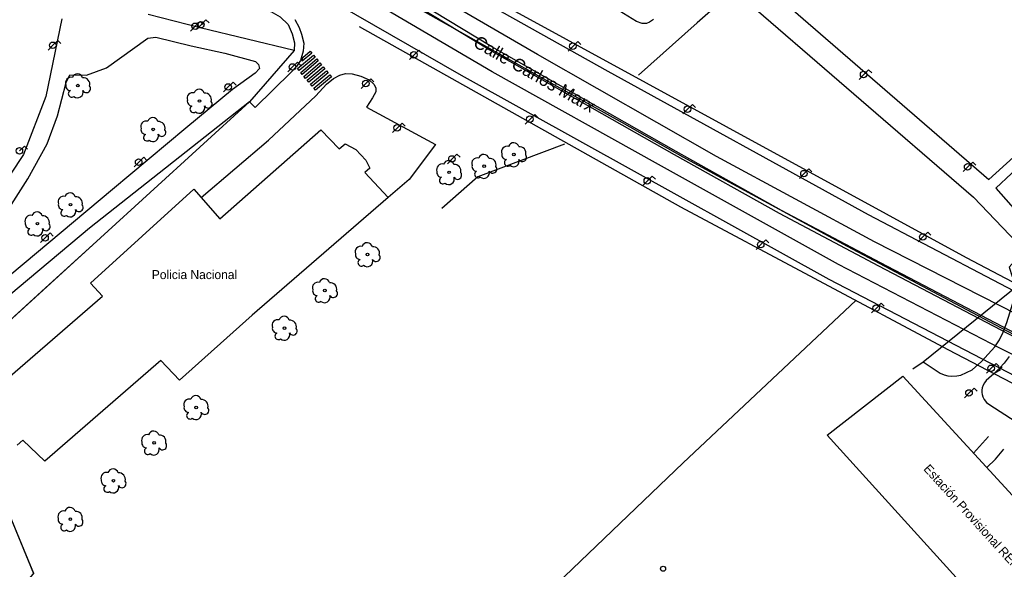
# Model space of a CAD drawing. Extents: x 282771 to 285132, y 4823109 to 4825496.
# Drawn here: x 283637.2 to 283829.3, y 4824005.5 to 4824112.8 of the extents above; entities that cross this region are included whole.
import ezdxf

# ---------------------------------------------------------------- set-up
doc = ezdxf.new("R2010")
doc.units = 0
for name, color, linetype in [('ACERA-BORDILLO', 7, 'Continuous'), ('ACERA-INTERIOR', 7, 'Continuous'), ('ARBOL', 7, 'Continuous'), ('BORDILLO', 7, 'Continuous'), ('CALLE-EJE', 7, 'Continuous'), ('CALLE-TEXTO', 7, 'Continuous'), ('EDIFICIO', 7, 'Continuous'), ('FAROLA', 7, 'Continuous'), ('PARQUE-JARDIN-AREA', 7, 'Continuous'), ('PASO-PEATONES', 7, 'Continuous'), ('POSTE', 7, 'Continuous'), ('PUENTE', 7, 'Continuous'), ('SENAL-VIARIA', 7, 'Continuous'), ('TXT-EDIFICIOS', 7, 'Continuous'), ('VALLA', 7, 'Continuous'), ('ZONA-VERDE', 7, 'Continuous')]:
    doc.layers.add(name, color=color, linetype=linetype)

msp = doc.modelspace()

# ---------------------------------------------------------------- linework, layer by layer
at = {"layer": 'ACERA-BORDILLO'}
for points in [[(283690.86, 4824112.82), (283691.68, 4824111.26), (283692.2, 4824109.95), (283692.6, 4824108.17), (283692.51, 4824106.6), (283691.99, 4824104.82), (283691.2, 4824103.64), (283690.16, 4824102.51), (283683.12, 4824095.64), (283682.03, 4824096.77)], [(283845.98, 4824097.08), (283827.65, 4824079.88), (283833.99, 4824072.74)], [(283830.3, 4824047.01), (283829.29, 4824045.73), (283828.44, 4824044.81), (283827.26, 4824043.64), (283826.32, 4824042.82), (283825.79, 4824042.35), (283825.43, 4824041.92), (283825.17, 4824041.41), (283824.99, 4824040.93), (283824.93, 4824040.49), (283824.95, 4824039.98), (283824.99, 4824039.63), (283825.13, 4824039.18), (283825.38, 4824038.62), (283825.86, 4824038.07), (283826.32, 4824037.71), (283864.57, 4824013.01)]]:
    msp.add_lwpolyline(points, dxfattribs=at)
at = {"layer": 'ACERA-INTERIOR'}
for points in [[(283672.59, 4824078.07), (283685.71, 4824089.28), (283694.95, 4824097.94), (283697.05, 4824100.22), (283698.39, 4824101.29), (283699.64, 4824101.92), (283700.75, 4824102.27), (283702.05, 4824102.23), (283703.74, 4824101.78), (283705.4, 4824101.02), (283706.29, 4824100.22), (283706.65, 4824099.46), (283706.65, 4824098.7), (283706.02, 4824097.54), (283704.86, 4824095.71), (283718.3, 4824088.43), (283713.16, 4824081.55), (283709.09, 4824078.05)], [(283811.44, 4824044.64), (283813.48, 4824045.97), (283816.78, 4824043.79), (283817.6, 4824043.46), (283818.3, 4824043.26), (283819.04, 4824043.2), (283820.06, 4824043.24), (283820.84, 4824043.36), (283823.02, 4824044.44), (283824.85, 4824046.07), (283825.55, 4824046.76), (283827.46, 4824048.93), (283828.36, 4824050.31), (283829.11, 4824051.76), (283829.83, 4824053.65), (283832.06, 4824060.99)], [(283823.34, 4824028.16), (283826.25, 4824031.39)], [(283825.91, 4824025.35), (283827.58, 4824026.97), (283829.24, 4824028.94)]]:
    msp.add_lwpolyline(points, dxfattribs=at)
at = {"layer": 'ARBOL'}
for centre in [(283648.53, 4824099.91), (283672.26, 4824096.9), (283663.21, 4824091.36), (283733.63, 4824086.46), (283727.81, 4824084.18), (283720.96, 4824082.98), (283647.08, 4824076.67), (283640.63, 4824072.96), (283705.06, 4824066.94), (283696.71, 4824059.91), (283688.85, 4824052.58), (283671.61, 4824037.09), (283663.39, 4824030.18), (283655.46, 4824022.79), (283647.06, 4824015.28)]:
    msp.add_circle(centre, 0.255, dxfattribs=at)
for centre, radius, start, end in [((283648.46, 4824101.17), 1.04, 15.6423, 161.3843), ((283647.2, 4824100.44), 1.1, 75.4318, 200.5561), ((283647.09, 4824099.87), 0.935, 168.599, 268.1324), ((283649.59, 4824100.17), 1.27, 345.0327, 95.7993), ((283650.2, 4824099.34), 0.797, 208.9625, 38.991), ((283647.33, 4824098.32), 0.672, 113.7367, 309.4725), ((283648.47, 4824098.62), 1.09, 228.9545, 17.928), ((283670.93, 4824097.43), 1.1, 75.4318, 200.5561), ((283672.19, 4824098.16), 1.04, 15.6423, 161.3843), ((283673.32, 4824097.16), 1.27, 345.0327, 95.7993), ((283670.82, 4824096.86), 0.935, 168.599, 268.1324), ((283671.06, 4824095.31), 0.672, 113.7367, 309.4725), ((283672.2, 4824095.61), 1.09, 228.9545, 17.928), ((283673.93, 4824096.33), 0.797, 208.9625, 38.991), ((283661.88, 4824091.89), 1.1, 75.4318, 200.5561), ((283663.14, 4824092.62), 1.04, 15.6423, 161.3843), ((283664.27, 4824091.62), 1.27, 345.0327, 95.7993), ((283661.77, 4824091.32), 0.935, 168.599, 268.1324), ((283662.01, 4824089.77), 0.672, 113.7367, 309.4725), ((283663.15, 4824090.07), 1.09, 228.9545, 17.928), ((283664.88, 4824090.79), 0.797, 208.9625, 38.991), ((283733.56, 4824087.72), 1.04, 15.6423, 161.3843), ((283727.74, 4824085.44), 1.04, 15.6423, 161.3843), ((283732.3, 4824086.99), 1.1, 75.4318, 200.5561), ((283732.19, 4824086.42), 0.935, 168.599, 268.1324), ((283734.69, 4824086.72), 1.27, 345.0327, 95.7993), ((283735.3, 4824085.89), 0.797, 208.9625, 38.991), ((283719.63, 4824083.51), 1.1, 75.4318, 200.5561), ((283720.89, 4824084.24), 1.04, 15.6423, 161.3843), ((283722.02, 4824083.24), 1.27, 345.0327, 95.7993), ((283726.48, 4824084.71), 1.1, 75.4318, 200.5561), ((283726.37, 4824084.14), 0.935, 168.599, 268.1324), ((283728.87, 4824084.44), 1.27, 345.0327, 95.7993), ((283732.43, 4824084.87), 0.672, 113.7367, 309.4725), ((283733.57, 4824085.17), 1.09, 228.9545, 17.928), ((283719.52, 4824082.94), 0.935, 168.599, 268.1324), ((283722.63, 4824082.41), 0.797, 208.9625, 38.991), ((283726.61, 4824082.59), 0.672, 113.7367, 309.4725), ((283727.75, 4824082.89), 1.09, 228.9545, 17.928), ((283729.48, 4824083.61), 0.797, 208.9625, 38.991), ((283719.76, 4824081.39), 0.672, 113.7367, 309.4725), ((283720.9, 4824081.69), 1.09, 228.9545, 17.928), ((283647.01, 4824077.93), 1.04, 15.6423, 161.3843), ((283645.75, 4824077.2), 1.1, 75.4318, 200.5561), ((283645.64, 4824076.63), 0.935, 168.599, 268.1324), ((283648.14, 4824076.93), 1.27, 345.0327, 95.7993), ((283640.56, 4824074.22), 1.04, 15.6423, 161.3843), ((283645.88, 4824075.08), 0.672, 113.7367, 309.4725), ((283647.02, 4824075.38), 1.09, 228.9545, 17.928), ((283648.75, 4824076.1), 0.797, 208.9625, 38.991), ((283639.3, 4824073.49), 1.1, 75.4318, 200.5561), ((283639.19, 4824072.92), 0.935, 168.599, 268.1324), ((283641.69, 4824073.22), 1.27, 345.0327, 95.7993), ((283642.3, 4824072.39), 0.797, 208.9625, 38.991), ((283639.43, 4824071.37), 0.672, 113.7367, 309.4725), ((283640.57, 4824071.67), 1.09, 228.9545, 17.928), ((283704.99, 4824068.2), 1.04, 15.6423, 161.3843), ((283703.73, 4824067.47), 1.1, 75.4318, 200.5561), ((283703.62, 4824066.9), 0.935, 168.599, 268.1324), ((283706.12, 4824067.2), 1.27, 345.0327, 95.7993), ((283703.86, 4824065.35), 0.672, 113.7367, 309.4725), ((283705, 4824065.65), 1.09, 228.9545, 17.928), ((283706.73, 4824066.37), 0.797, 208.9625, 38.991), ((283695.38, 4824060.44), 1.1, 75.4318, 200.5561), ((283696.64, 4824061.17), 1.04, 15.6423, 161.3843), ((283697.77, 4824060.17), 1.27, 345.0327, 95.7993), ((283695.27, 4824059.87), 0.935, 168.599, 268.1324), ((283698.38, 4824059.34), 0.797, 208.9625, 38.991), ((283695.51, 4824058.32), 0.672, 113.7367, 309.4725), ((283696.65, 4824058.62), 1.09, 228.9545, 17.928), ((283687.52, 4824053.11), 1.1, 75.4318, 200.5561), ((283688.78, 4824053.84), 1.04, 15.6423, 161.3843), ((283689.91, 4824052.84), 1.27, 345.0327, 95.7993), ((283687.41, 4824052.54), 0.935, 168.599, 268.1324), ((283690.52, 4824052.01), 0.797, 208.9625, 38.991), ((283687.65, 4824050.99), 0.672, 113.7367, 309.4725), ((283688.79, 4824051.29), 1.09, 228.9545, 17.928), ((283670.28, 4824037.62), 1.1, 75.4318, 200.5561), ((283671.54, 4824038.35), 1.04, 15.6423, 161.3843), ((283672.67, 4824037.35), 1.27, 345.0327, 95.7993), ((283670.17, 4824037.05), 0.935, 168.599, 268.1324), ((283673.28, 4824036.52), 0.797, 208.9625, 38.991), ((283670.41, 4824035.5), 0.672, 113.7367, 309.4725), ((283671.55, 4824035.8), 1.09, 228.9545, 17.928), ((283663.32, 4824031.44), 1.04, 15.6423, 161.3843), ((283662.06, 4824030.71), 1.1, 75.4318, 200.5561), ((283664.45, 4824030.44), 1.27, 345.0327, 95.7993), ((283661.95, 4824030.14), 0.935, 168.599, 268.1324), ((283662.19, 4824028.59), 0.672, 113.7367, 309.4725), ((283663.33, 4824028.89), 1.09, 228.9545, 17.928), ((283665.06, 4824029.61), 0.797, 208.9625, 38.991), ((283655.39, 4824024.05), 1.04, 15.6423, 161.3843), ((283654.13, 4824023.32), 1.1, 75.4318, 200.5561), ((283654.02, 4824022.75), 0.935, 168.599, 268.1324), ((283656.52, 4824023.05), 1.27, 345.0327, 95.7993), ((283654.26, 4824021.2), 0.672, 113.7367, 309.4725), ((283655.4, 4824021.5), 1.09, 228.9545, 17.928), ((283657.13, 4824022.22), 0.797, 208.9625, 38.991), ((283646.99, 4824016.54), 1.04, 15.6423, 161.3843), ((283645.73, 4824015.81), 1.1, 75.4318, 200.5561), ((283645.62, 4824015.24), 0.935, 168.599, 268.1324), ((283648.12, 4824015.54), 1.27, 345.0327, 95.7993), ((283648.73, 4824014.71), 0.797, 208.9625, 38.991), ((283645.86, 4824013.69), 0.672, 113.7367, 309.4725), ((283647, 4824013.99), 1.09, 228.9545, 17.928)]:
    msp.add_arc(centre, radius, start, end, dxfattribs=at)
at = {"layer": 'BORDILLO'}
for points in [[(283940.36, 4824002.53), (283931.23, 4824008.19), (283891.08, 4824028.68), (283863.66, 4824042.83), (283802.85, 4824074.67), (283752.04, 4824102.64), (283710.96, 4824125.7), (283705.2, 4824128.91), (283700.24, 4824131.84), (283695.52, 4824135), (283691.79, 4824137.41), (283687.49, 4824140.91), (283684.8, 4824143.32), (283681.64, 4824146.77), (283677.34, 4824152.18), (283675.37, 4824154.91), (283672.85, 4824158.78), (283672.09, 4824160.03), (283668.29, 4824166.93), (283667.56, 4824168.78), (283667.07, 4824171.28), (283667.05, 4824171.56)], [(283683.38, 4824122.95), (283677.43, 4824127.5), (283673.52, 4824131.18), (283669.69, 4824135.06), (283665.06, 4824140.73), (283661.95, 4824144.88), (283658.97, 4824149.8), (283656.23, 4824154.38), (283654.26, 4824157.91), (283653.35, 4824159.41), (283654.73, 4824161.44), (283655.88, 4824159.56), (283657.79, 4824155.7), (283661.62, 4824149.23), (283665.82, 4824142.99), (283669.22, 4824138.46), (283673.18, 4824133.92), (283678.43, 4824129.25), (283683.62, 4824125.23), (283689.1, 4824121.64), (283723.33, 4824101.94), (283746.98, 4824088.81), (283795.05, 4824062.12), (283891.08, 4824012.21)], [(283760.88, 4824112.83), (283760.11, 4824112.27), (283759.51, 4824112.03), (283758.68, 4824112.05), (283757.55, 4824112.42), (283753.31, 4824115.04)]]:
    msp.add_lwpolyline(points, dxfattribs=at)
at = {"layer": 'CALLE-EJE'}
msp.add_lwpolyline([(283842.12, 4824045.6), (283829.85, 4824051.95), (283818.68, 4824057.89), (283798.75, 4824068.52), (283785.42, 4824075.74), (283766.65, 4824085.96), (283754.78, 4824092.64), (283741.45, 4824100.03), (283729.45, 4824106.84), (283711.18, 4824117.14), (283695.79, 4824125.88), (283688.72, 4824130.57), (283682.67, 4824135.05), (283677.78, 4824139.74), (283670.92, 4824147.6), (283657.33, 4824170.93), (283651.79, 4824185)], dxfattribs=at)
at = {"layer": 'EDIFICIO'}
for points in [[(283630.4, 4824038.97), (283653.33, 4824058.79), (283651.01, 4824061.35), (283671.18, 4824079.67), (283676.24, 4824073.93), (283695.93, 4824091.26)], [(283695.93, 4824091.26), (283699.52, 4824087.59), (283700.7, 4824088.56), (283702.8, 4824087.44), (283704.73, 4824085.34), (283705.48, 4824083.82), (283704.55, 4824082.93), (283709.09, 4824078.05), (283682.52, 4824055.12), (283668.36, 4824042.43), (283664.74, 4824046.22), (283642.05, 4824026.6), (283637.8, 4824030.68), (283636.67, 4824029.72)], [(283806.95, 4823988.67), (283821.8, 4824001.83), (283794.74, 4824031.67), (283809.55, 4824043.18), (283850.1, 4823999), (283821.08, 4823973.27), (283806.95, 4823988.67)]]:
    msp.add_lwpolyline(points, dxfattribs=at)
at = {"layer": 'FAROLA'}
for p, q in [((283671.44, 4824111.48), (283670.51, 4824110.54)), ((283672.38, 4824112.41), (283671.44, 4824111.48)), ((283672.59, 4824111.8), (283671.66, 4824110.86)), ((283672.97, 4824111.82), (283672.38, 4824112.41)), ((283673.53, 4824112.73), (283672.59, 4824111.8)), ((283674.12, 4824112.14), (283673.53, 4824112.73)), ((283643.67, 4824107.78), (283642.74, 4824106.84)), ((283644.61, 4824108.71), (283643.67, 4824107.78)), ((283645.2, 4824108.12), (283644.61, 4824108.71)), ((283745.17, 4824107.6), (283744.24, 4824106.66)), ((283746.11, 4824108.53), (283745.17, 4824107.6)), ((283746.7, 4824107.94), (283746.11, 4824108.53)), ((283714.15, 4824105.92), (283713.22, 4824104.98)), ((283715.09, 4824106.85), (283714.15, 4824105.92)), ((283715.68, 4824106.26), (283715.09, 4824106.85)), ((283690.44, 4824103.55), (283689.51, 4824102.61)), ((283691.38, 4824104.48), (283690.44, 4824103.55)), ((283691.97, 4824103.89), (283691.38, 4824104.48)), ((283801.91, 4824102.07), (283800.98, 4824101.13)), ((283802.85, 4824103), (283801.91, 4824102.07)), ((283803.44, 4824102.41), (283802.85, 4824103)), ((283678.82, 4824100.57), (283677.88, 4824099.64)), ((283679.41, 4824099.98), (283678.82, 4824100.57)), ((283704.75, 4824100.31), (283703.82, 4824099.37)), ((283705.69, 4824101.24), (283704.75, 4824100.31)), ((283706.28, 4824100.65), (283705.69, 4824101.24)), ((283677.88, 4824099.64), (283676.95, 4824098.7)), ((283768.46, 4824096.24), (283767.52, 4824095.31)), ((283769.05, 4824095.65), (283768.46, 4824096.24)), ((283737.7, 4824094.28), (283736.76, 4824093.35)), ((283738.29, 4824093.69), (283737.7, 4824094.28)), ((283767.52, 4824095.31), (283766.59, 4824094.37)), ((283711.81, 4824092.6), (283710.87, 4824091.67)), ((283712.4, 4824092.01), (283711.81, 4824092.6)), ((283736.76, 4824093.35), (283735.83, 4824092.41)), ((283710.87, 4824091.67), (283709.94, 4824090.73)), ((283638.09, 4824088.09), (283637.15, 4824087.16)), ((283638.68, 4824087.5), (283638.09, 4824088.09)), ((283722.51, 4824086.52), (283721.57, 4824085.59)), ((283723.1, 4824085.93), (283722.51, 4824086.52)), ((283660.43, 4824084.98), (283659.5, 4824084.04)), ((283661.37, 4824085.91), (283660.43, 4824084.98)), ((283661.96, 4824085.32), (283661.37, 4824085.91)), ((283721.57, 4824085.59), (283720.64, 4824084.65)), ((283823.15, 4824084.99), (283822.21, 4824084.06)), ((283823.74, 4824084.4), (283823.15, 4824084.99)), ((283790.26, 4824082.73), (283789.33, 4824081.79)), ((283791.2, 4824083.66), (283790.26, 4824082.73)), ((283791.79, 4824083.07), (283791.2, 4824083.66)), ((283822.21, 4824084.06), (283821.28, 4824083.12)), ((283759.69, 4824081.32), (283758.76, 4824080.38)), ((283760.63, 4824082.25), (283759.69, 4824081.32)), ((283761.22, 4824081.66), (283760.63, 4824082.25)), ((283643.1, 4824071.14), (283642.16, 4824070.21)), ((283643.69, 4824070.55), (283643.1, 4824071.14)), ((283814.39, 4824071.3), (283813.45, 4824070.37)), ((283814.98, 4824070.71), (283814.39, 4824071.3)), ((283642.16, 4824070.21), (283641.23, 4824069.27)), ((283782.76, 4824069.8), (283781.82, 4824068.87)), ((283783.35, 4824069.21), (283782.76, 4824069.8)), ((283813.45, 4824070.37), (283812.52, 4824069.43)), ((283781.82, 4824068.87), (283780.89, 4824067.93)), ((283805.29, 4824057.42), (283804.35, 4824056.49)), ((283805.88, 4824056.83), (283805.29, 4824057.42)), ((283804.35, 4824056.49), (283803.42, 4824055.55)), ((283826.78, 4824044.73), (283825.85, 4824043.79)), ((283827.72, 4824045.66), (283826.78, 4824044.73)), ((283828.31, 4824045.07), (283827.72, 4824045.66)), ((283823.41, 4824040.85), (283822.47, 4824039.92)), ((283824, 4824040.26), (283823.41, 4824040.85)), ((283822.47, 4824039.92), (283821.54, 4824038.98))]:
    msp.add_line(p, q, dxfattribs=at)
for centre in [(283671.4, 4824111.48), (283672.55, 4824111.8), (283643.63, 4824107.78), (283745.13, 4824107.6), (283714.11, 4824105.92), (283690.4, 4824103.55), (283801.87, 4824102.07), (283677.84, 4824099.64), (283704.71, 4824100.31), (283767.48, 4824095.31), (283736.72, 4824093.35), (283710.83, 4824091.67), (283637.11, 4824087.16), (283721.53, 4824085.59), (283660.39, 4824084.98), (283822.17, 4824084.06), (283790.22, 4824082.73), (283759.65, 4824081.32), (283642.12, 4824070.21), (283813.41, 4824070.37), (283781.78, 4824068.87), (283804.31, 4824056.49), (283826.74, 4824044.73), (283822.43, 4824039.92)]:
    msp.add_circle(centre, 0.637, dxfattribs=at)
at = {"layer": 'PARQUE-JARDIN-AREA'}
msp.add_lwpolyline([(283636.42, 4824138.89), (283640.29, 4824143.13), (283642.74, 4824140.81), (283647.02, 4824139.87), (283651.33, 4824144.91), (283652.33, 4824145.61), (283653.16, 4824145.39), (283656.03, 4824142.39), (283659.94, 4824137.65), (283664.16, 4824132.69), (283669.76, 4824126.78), (283679.68, 4824118.77), (283683.03, 4824116.29), (283686.16, 4824114.38), (283688.03, 4824113.34), (283689.59, 4824111.81), (283690.37, 4824109.99), (283690.81, 4824108.25), (283690.72, 4824106.77), (283682.03, 4824096.76), (283623.81, 4824043.65), (283639.89, 4824004.69), (283610.21, 4823972.19)], dxfattribs=at)
at = {"layer": 'PASO-PEATONES'}
for points in [[(283691.37, 4824103.25), (283694.49, 4824105.88), (283694.81, 4824105.49), (283691.69, 4824102.86)], [(283692.44, 4824105.42), (283693.86, 4824106.65), (283694.17, 4824106.26), (283692.29, 4824104.69)], [(283692.01, 4824102.48), (283695.13, 4824105.11), (283695.45, 4824104.73), (283692.33, 4824102.09)], [(283696.09, 4824103.96), (283692.97, 4824101.32), (283692.65, 4824101.71), (283695.77, 4824104.34)], [(283696.73, 4824103.19), (283693.6, 4824100.55), (283693.28, 4824100.94), (283696.41, 4824103.57)], [(283697.37, 4824102.42), (283694.24, 4824099.78), (283693.92, 4824100.17), (283697.05, 4824102.8)], [(283698, 4824101.65), (283694.88, 4824099.01), (283694.56, 4824099.4), (283697.69, 4824102.03)]]:
    msp.add_lwpolyline(points, close=True, dxfattribs=at)
at = {"layer": 'POSTE'}
msp.add_circle((283762.73, 4824005.61), 0.5, dxfattribs=at)
at = {"layer": 'PUENTE'}
for points in [[(283712.57, 4824126.07), (283821.88, 4824066.34), (283891.08, 4824030.01), (283928.04, 4824011.35), (283935.49, 4824007.46), (283937.44, 4824006.48), (283940.77, 4824004.53), (283945.44, 4824001.06), (283948.81, 4823998.22), (283952.01, 4823995.24), (283956.76, 4823989.91)], [(283703.4, 4824111.45), (283766.14, 4824076.25), (283818.32, 4824048.41), (283891.08, 4824010.48), (283920.54, 4823995), (283923.33, 4823993.61), (283927.6, 4823991.39), (283930.53, 4823989.42), (283933.64, 4823987.17), (283936.26, 4823984.97), (283938.92, 4823982.33)]]:
    msp.add_lwpolyline(points, dxfattribs=at)
at = {"layer": 'SENAL-VIARIA'}
for points in [[(283956.06, 4823978.53), (283951.56, 4823983.49), (283946.72, 4823988.56), (283943.69, 4823991.52), (283940.58, 4823994.19), (283937.08, 4823996.86), (283933.48, 4823999.3), (283927.12, 4824002.97), (283892.91, 4824020.66), (283862.81, 4824035.96), (283830.41, 4824052.09), (283805.19, 4824065.32), (283785.82, 4824075.56), (283765.3, 4824087.02), (283729.28, 4824107.46), (283697.91, 4824126.52), (283688.42, 4824132.25), (283682.86, 4824136.62), (283678.05, 4824141.14), (283673.58, 4824146.39), (283669.37, 4824151.98), (283666.11, 4824157.02), (283663.61, 4824161.71), (283661.17, 4824167.09)], [(283958.3, 4823980.57), (283953.97, 4823985.97), (283949.74, 4823990.36), (283946.11, 4823993.75), (283942.49, 4823996.54), (283938.85, 4823999.32), (283935.08, 4824001.87), (283928.61, 4824005.6), (283894.29, 4824023.72), (283863.86, 4824039.38), (283831.82, 4824055.21), (283804.01, 4824069.39), (283773.13, 4824086.1), (283738.25, 4824105.95), (283704.89, 4824125.39), (283690.33, 4824134.6), (283684.96, 4824138.8), (283680.38, 4824143.07), (283676.01, 4824148.2), (283671.92, 4824153.61), (283668.8, 4824158.42), (283666.37, 4824162.94), (283664.04, 4824168.1)], [(283955.52, 4823978.04), (283951.03, 4823982.99), (283946.2, 4823988.05), (283943.2, 4823990.98), (283940.12, 4823993.62), (283936.65, 4823996.27), (283933.09, 4823998.68), (283926.77, 4824002.33), (283892.58, 4824020.01), (283862.48, 4824035.31), (283830.08, 4824051.44), (283804.85, 4824064.67), (283785.47, 4824074.92), (283764.94, 4824086.38), (283728.91, 4824106.83), (283697.53, 4824125.89), (283688, 4824131.64), (283682.38, 4824136.06), (283677.52, 4824140.64), (283673.01, 4824145.94), (283668.77, 4824151.57), (283665.48, 4824156.65), (283662.95, 4824161.39), (283660.51, 4824166.78)], [(283953.1, 4823975.84), (283948.63, 4823980.76), (283943.88, 4823985.75), (283940.99, 4823988.56), (283938.06, 4823991.08), (283934.74, 4823993.61), (283931.35, 4823995.91), (283925.17, 4823999.47), (283890.79, 4824017.28), (283858.18, 4824033.88), (283828.55, 4824048.57), (283796.98, 4824065.02), (283761.85, 4824084.48), (283729.4, 4824102.6), (283696.02, 4824122.24), (283685.98, 4824129.07), (283680.14, 4824133.68), (283675.03, 4824138.52), (283670.4, 4824143.97), (283666.02, 4824149.79), (283662.6, 4824155.11), (283659.97, 4824160.04), (283657.42, 4824164.23)], [(283828.56, 4824044.43), (283827.34, 4824043.73)], [(283828.91, 4824044.98), (283828.23, 4824044.59)]]:
    msp.add_lwpolyline(points, dxfattribs=at)
at = {"layer": 'VALLA'}
for points in [[(283897.2, 4824145.87), (283826.27, 4824081.55)], [(283779.94, 4824121.76), (283826.27, 4824081.55)], [(283776.63, 4824118.51), (283769.41, 4824112.15), (283757.92, 4824101.92)], [(283776.63, 4824118.51), (283823.31, 4824078.15)], [(283743.48, 4824088.47), (283726.58, 4824082.07), (283719.55, 4824075.89)], [(283823.31, 4824078.15), (283833.18, 4824067.78), (283830.29, 4824064.44), (283830.86, 4824062.65), (283832.07, 4824061)], [(283811.44, 4824044.65), (283813.48, 4824045.98), (283832.07, 4824061)], [(283800.36, 4824057.99), (283766.67, 4824026.25), (283735.81, 4823996.77), (283723.96, 4823982.36), (283697.46, 4823959.43), (283682.82, 4823946.07), (283676.95, 4823940.71), (283669.78, 4823935.13), (283659.92, 4823927.05), (283649.16, 4823920.68), (283645.97, 4823915.89), (283615.93, 4823883.19)]]:
    msp.add_lwpolyline(points, dxfattribs=at)
at = {"layer": 'ZONA-VERDE'}
for p, q in [((283672.38, 4824111.17), (283662.26, 4824113.82)), ((283688.03, 4824113.34), (283689.59, 4824111.81)), ((283645.4, 4824112.93), (283642.27, 4824097.76)), ((283689.59, 4824111.81), (283690.37, 4824109.99)), ((283662.19, 4824109.17), (283663.75, 4824109.34)), ((283663.75, 4824109.34), (283670.63, 4824107.7)), ((283690.72, 4824106.77), (283672.38, 4824111.17)), ((283690.37, 4824109.99), (283690.81, 4824108.25)), ((283654.12, 4824103.37), (283662.19, 4824109.17)), ((283670.63, 4824107.7), (283677.23, 4824106.24)), ((283690.81, 4824108.25), (283690.72, 4824106.77)), ((283677.23, 4824106.24), (283683.16, 4824104.59)), ((283683.16, 4824104.59), (283683.76, 4824104.03)), ((283683.76, 4824104.03), (283683.94, 4824103.24)), ((283646.21, 4824100.52), (283646.98, 4824102.04)), ((283646.98, 4824102.04), (283650.18, 4824101.95)), ((283650.18, 4824101.95), (283654.12, 4824103.37)), ((283683.11, 4824102.33), (283678.68, 4824099.16)), ((283683.94, 4824103.24), (283683.11, 4824102.33)), ((283644.52, 4824093.99), (283646.21, 4824100.52)), ((283642.27, 4824097.76), (283637.93, 4824086.46)), ((283678.68, 4824099.16), (283669.59, 4824091.58)), ((283642.51, 4824088.57), (283644.52, 4824093.99)), ((283669.59, 4824091.58), (283655.27, 4824079.61)), ((283638.77, 4824081.69), (283642.51, 4824088.57)), ((283637.93, 4824086.46), (283628.19, 4824071.9)), ((283631.7, 4824070.71), (283638.77, 4824081.69)), ((283655.27, 4824079.61), (283620.89, 4824050.85))]:
    msp.add_line(p, q, dxfattribs=at)
for points in [[(283623.82, 4824043.66), (283641.4, 4824059.7), (283652.93, 4824070.21), (283682.03, 4824096.77), (283650.77, 4824072.08), (283623.3, 4824049.06)], [(283610.21, 4823972.2), (283639.9, 4824004.7), (283638.02, 4824009.26), (283630.92, 4824026.46)]]:
    msp.add_lwpolyline(points, dxfattribs=at)

# ---------------------------------------------------------------- texts
at = {"layer": 'CALLE-TEXTO'}
msp.add_text('Calle Carlos Marx', height=2.5, rotation=330.4263, dxfattribs=at).set_placement((283725.48, 4824107.66))
at = {"layer": 'TXT-EDIFICIOS'}
for s, rotation, p in [('Policia Nacional', 0, (283662.96, 4824062.14)), ('Estación Provisional RENFE-FEVE', 312.2659, (283813.43, 4824025))]:
    msp.add_text(s, height=1.75, rotation=rotation, dxfattribs=at).set_placement(p)

doc.saveas('drawing.dxf')
